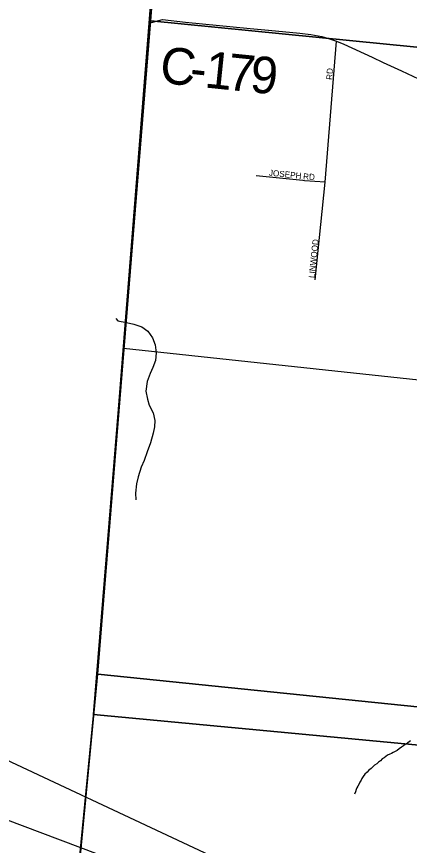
# Model space of a CAD drawing. Extents: x 0 to 1064, y 0 to 440.
# Drawn here: x 135.19 to 144.95, y 344.95 to 365.51 of the extents above; entities that cross this region are included whole.
import ezdxf

# ---------------------------------------------------------------- set-up
doc = ezdxf.new("R2010")
doc.units = 0
for name, color, linetype in [('GM_X_Corporation', 7, 'Continuous'), ('GM_X_County', 7, 'Continuous'), ('GM_X_County_Road', 7, 'Continuous'), ('GM_X_County_Road_Text', 7, 'Continuous'), ('GM_X_Minor_River', 7, 'Continuous'), ('GM_X_Section', 7, 'Continuous'), ('GM_X_Township', 7, 'Continuous'), ('GM_X_Township_Subdivision', 7, 'Continuous'), ('GM_X_Township_Subdivision_Text', 7, 'Continuous'), ('SH_Text', 7, 'Continuous')]:
    doc.layers.add(name, color=color, linetype=linetype)

msp = doc.modelspace()

# ---------------------------------------------------------------- linework, layer by layer
at = {"layer": 'GM_X_Corporation'}
for points in [[(134.991, 366.199), (137.104, 366.763), (138.634, 367.219), (138.551, 366.172), (137.845, 357.283), (137.107, 348.196), (147.559, 347.214), (147.344, 346.639), (146.824, 345.215), (146.51, 344.6)], [(147.559, 347.214), (137.107, 348.196), (137.845, 357.283), (147.342, 356.272)]]:
    msp.add_lwpolyline(points, dxfattribs=at)
at = {"layer": 'GM_X_County'}
msp.add_lwpolyline([(136.377, 340.695), (137.196, 349.11), (138.486, 365.348), (138.588, 366.641), (138.634, 367.219), (137.104, 366.763), (134.991, 366.199)], dxfattribs=at)
at = {"layer": 'GM_X_County_Road'}
msp.add_lwpolyline([(138.486, 365.348), (138.816, 365.44), (139.39, 365.375), (140.996, 365.217), (141.452, 365.174), (142.231, 365.099), (142.503, 365.067), (142.77, 365.014), (142.939, 364.967), (143.136, 364.905), (143.317, 364.828), (144.019, 364.507), (144.292, 364.376), (144.748, 364.167), (145.591, 363.769), (146.026, 363.579), (146.328, 363.472), (146.852, 363.361), (148.684, 363.183), (149.661, 363.081), (150.628, 362.988), (151.497, 362.9), (152.49, 362.803), (152.881, 362.787)], dxfattribs=at)
at = {"layer": 'GM_X_Minor_River'}
for points in [[(137.661, 358.024), (137.711, 357.967), (137.922, 357.919), (138.104, 357.884), (138.302, 357.812), (138.457, 357.711), (138.568, 357.538), (138.636, 357.366), (138.661, 357.171), (138.644, 356.983), (138.579, 356.809), (138.508, 356.653), (138.436, 356.46), (138.406, 356.218), (138.449, 356.022), (138.488, 355.869), (138.586, 355.685), (138.623, 355.489), (138.619, 355.331), (138.585, 355.174), (138.518, 354.933), (138.439, 354.716), (138.361, 354.499), (138.29, 354.331), (138.211, 354.096), (138.17, 353.921), (138.146, 353.685), (138.159, 353.52)], [(144.976, 347.542), (144.908, 347.495), (144.853, 347.459), (144.797, 347.418), (144.754, 347.388), (144.693, 347.347), (144.643, 347.306), (144.594, 347.276), (144.545, 347.253), (144.502, 347.23), (144.459, 347.212), (144.404, 347.189), (144.361, 347.154), (144.317, 347.118), (144.274, 347.095), (144.231, 347.047), (144.182, 347.018), (144.138, 346.976), (144.083, 346.941), (144.039, 346.899), (143.996, 346.858), (143.941, 346.816), (143.897, 346.763), (143.841, 346.715), (143.798, 346.661), (143.766, 346.607), (143.747, 346.565), (143.716, 346.517)], [(143.716, 346.517), (143.696, 346.475), (143.665, 346.421), (143.646, 346.379), (143.627, 346.337), (143.607, 346.276), (143.582, 346.222)]]:
    msp.add_lwpolyline(points, dxfattribs=at)
at = {"layer": 'GM_X_Section'}
msp.add_lwpolyline([(155.935, 373.677), (154.997, 363.776), (138.525, 365.403), (138.603, 366.366)], dxfattribs=at)
for points in [[(154.997, 363.776), (153.477, 347.535), (137.209, 349.195), (138.525, 365.403)], [(137.209, 349.195), (153.477, 347.535), (152.078, 331.274), (135.619, 332.573)]]:
    msp.add_lwpolyline(points, close=True, dxfattribs=at)
at = {"layer": 'GM_X_Township'}
msp.add_lwpolyline([(136.377, 340.695), (137.196, 349.11), (138.486, 365.348), (138.588, 366.641), (138.634, 367.219), (137.104, 366.763), (134.991, 366.199)], dxfattribs=at)
at = {"layer": 'GM_X_Township_Subdivision'}
for points in [[(142.607, 358.98), (142.859, 361.402), (143.136, 364.905)], [(142.344, 361.438), (142.305, 361.441), (141.144, 361.558)], [(142.859, 361.402), (142.344, 361.438)]]:
    msp.add_lwpolyline(points, dxfattribs=at)
at = {"layer": 'SH_Text'}
msp.add_lwpolyline([(94.416, 366.067), (151.181, 339.468), (94.416, 360.857)], close=True, dxfattribs=at)

# ---------------------------------------------------------------- texts
at = {"layer": 'GM_X_County_Road_Text'}
for s, rotation, p in [('C', 354.0568, (138.726, 363.872)), ('1', 354.0916, (139.841, 363.756)), ('7', 354.1976, (140.4, 363.698)), ('9', 354.772, (140.967, 363.64)), ('-', 354.0408, (139.469, 363.794))]:
    msp.add_text(s, height=0.909, rotation=rotation, dxfattribs=at).set_placement(p)
at = {"layer": 'GM_X_Township_Subdivision_Text'}
for s, rotation, p in [('RD', 86.9884, (143.035, 363.938)), ('JOSEPH', 354.168, (141.453, 361.565)), ('RD', 356.989, (142.305, 361.471)), ('LINWOOD', 83.946, (142.595, 359.019))]:
    msp.add_text(s, height=0.1515, rotation=rotation, dxfattribs=at).set_placement(p)

doc.saveas('drawing.dxf')
